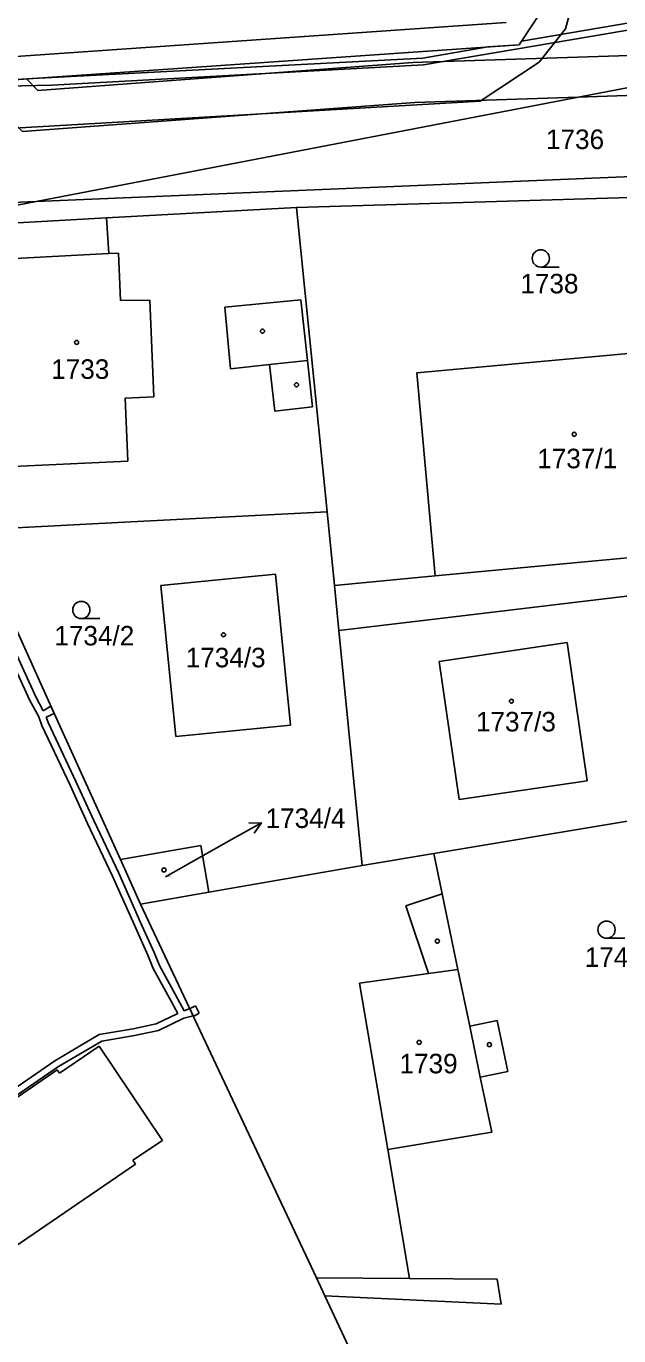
# Model space of a CAD drawing. Extents: x -785744 to -782822, y -1067550 to -1063910.
# Drawn here: x -784397.4 to -784345.9, y -1064640.3 to -1064526.3 of the extents above; entities that cross this region are included whole.
import ezdxf

# ---------------------------------------------------------------- set-up
doc = ezdxf.new("R2010")
doc.units = 0
for name, color, linetype in [('Hranice parcel', 7, 'Continuous'), ('Parcelní čísla', 7, 'Continuous'), ('Pop_ČP_popisy', 7, 'Continuous'), ('Vnitřní kresba', 7, 'Continuous'), ('Věcná břemena k části', 7, 'Continuous'), ('Značky budov', 7, 'Continuous'), ('Značky kultur', 7, 'Continuous')]:
    doc.layers.add(name, color=color, linetype=linetype)

msp = doc.modelspace()

# ---------------------------------------------------------------- linework, layer by layer
at = {"layer": 'Hranice parcel'}
msp.add_line((-784355.67, -1064526.03), (-784403.54, -1064529.35), dxfattribs=at)
for points in [[(-784354.54, -1064527.96), (-784350.93, -1064522.46)], [(-784354.54, -1064527.96), (-784402.71, -1064531.3)], [(-784396.56, -1064541.6), (-784340.66, -1064530.82)], [(-784373.91, -1064542.11), (-784342.03, -1064541.15)], [(-784409.52, -1064544.1), (-784396.56, -1064541.6)], [(-784390.46, -1064543.03), (-784373.91, -1064542.11)], [(-784373.91, -1064542.11), (-784371.26, -1064568.6)], [(-784409.52, -1064544.1), (-784390.46, -1064543.03)], [(-784390.46, -1064543.03), (-784390.24, -1064546.12)], [(-784399.51, -1064546.62), (-784390.24, -1064546.12)], [(-784363.46, -1064556.5), (-784334.9, -1064553.89)], [(-784363.46, -1064556.5), (-784361.85, -1064574.18)], [(-784388.34, -1064569.48), (-784371.26, -1064568.6)], [(-784371.26, -1064568.6), (-784370.63, -1064575)], [(-784398.31, -1064569.99), (-784388.34, -1064569.48)], [(-784402.11, -1064570.41), (-784395.49, -1064585.04)], [(-784385.72, -1064575.01), (-784375.76, -1064574.02)], [(-784375.76, -1064574.02), (-784374.45, -1064587.16)], [(-784370.63, -1064575), (-784361.85, -1064574.18)], [(-784385.72, -1064575.01), (-784384.43, -1064588.15)], [(-784370.63, -1064575), (-784370.24, -1064578.92)], [(-784361.68, -1064577.9), (-784333.08, -1064574.48)], [(-784370.24, -1064578.92), (-784361.68, -1064577.9)], [(-784370.24, -1064578.92), (-784368.2, -1064599.39)], [(-784361.5, -1064581.62), (-784350.38, -1064579.98)], [(-784350.38, -1064579.98), (-784348.64, -1064592.01)], [(-784361.5, -1064581.62), (-784359.76, -1064593.62)], [(-784389.24, -1064598.86), (-784395.49, -1064585.04)], [(-784384.43, -1064588.15), (-784374.45, -1064587.16)], [(-784359.76, -1064593.62), (-784348.64, -1064592.01)], [(-784361.98, -1064598.34), (-784330.53, -1064593.07)], [(-784389.24, -1064598.86), (-784382.24, -1064597.64)], [(-784382.24, -1064597.64), (-784381.54, -1064601.7)], [(-784387.49, -1064602.73), (-784389.24, -1064598.86)], [(-784368.2, -1064599.39), (-784361.98, -1064598.34)], [(-784361.98, -1064598.34), (-784361.26, -1064601.83)], [(-784381.54, -1064601.7), (-784368.2, -1064599.39)], [(-784381.54, -1064601.7), (-784387.49, -1064602.73)], [(-784387.49, -1064602.73), (-784372.19, -1064635.27)], [(-784361.26, -1064601.83), (-784359.88, -1064608.42)], [(-784359.88, -1064608.42), (-784358.85, -1064613.36)], [(-784358.85, -1064613.36), (-784356.46, -1064612.86)], [(-784356.46, -1064612.86), (-784355.53, -1064617.29)], [(-784394.54, -1064617.46), (-784391.08, -1064615.11)], [(-784391.08, -1064615.11), (-784385.59, -1064623.3)], [(-784399.98, -1064620.74), (-784394.74, -1064617.17)], [(-784394.74, -1064617.17), (-784394.54, -1064617.46)], [(-784357.93, -1064617.79), (-784355.53, -1064617.29)], [(-784357.93, -1064617.79), (-784356.94, -1064622.59)], [(-784388.16, -1064625.03), (-784385.59, -1064623.3)], [(-784365.99, -1064624.08), (-784356.94, -1064622.59)], [(-784365.99, -1064624.08), (-784364.09, -1064635.31)], [(-784402.44, -1064635.3), (-784387.93, -1064625.38)], [(-784388.16, -1064625.03), (-784387.93, -1064625.38)], [(-784372.19, -1064635.27), (-784364.09, -1064635.31)], [(-784372.19, -1064635.27), (-784371.46, -1064636.82)], [(-784371.46, -1064636.82), (-784361.99, -1064657.04)]]:
    msp.add_lwpolyline(points, dxfattribs=at)
at = {"layer": 'Pop_ČP_popisy'}
msp.add_line((-784379.58, -1064597.12), (-784376.97, -1064595.65), dxfattribs=at)
for points in [[(-784378.08, -1064595.7), (-784376.97, -1064595.65), (-784377.59, -1064596.57)], [(-784385.31, -1064600.36), (-784379.58, -1064597.12)]]:
    msp.add_lwpolyline(points, dxfattribs=at)
at = {"layer": 'Vnitřní kresba'}
for p, q in [((-784389.22, -1064550.2), (-784389.41, -1064546.08)), ((-784386.68, -1064550.18), (-784389.22, -1064550.2)), ((-784386.33, -1064558.6), (-784386.68, -1064550.18)), ((-784388.83, -1064558.71), (-784386.33, -1064558.6)), ((-784388.58, -1064564.19), (-784388.83, -1064558.71)), ((-784388.58, -1064564.19), (-784398.58, -1064564.66))]:
    msp.add_line(p, q, dxfattribs=at)
for points in [[(-784350.53, -1064526.57), (-784349.22, -1064521.74)], [(-784352.8, -1064529.47), (-784350.53, -1064526.57)], [(-784357.94, -1064532.86), (-784352.8, -1064529.47)], [(-784432.52, -1064537.18), (-784357.94, -1064532.86)], [(-784396.56, -1064541.6), (-784341.98, -1064539.31)], [(-784432.31, -1064543.1), (-784396.56, -1064541.6)], [(-784390.24, -1064546.12), (-784389.41, -1064546.08)], [(-784380.16, -1064550.78), (-784373.54, -1064550.14)], [(-784373.54, -1064550.14), (-784372.96, -1064555.43)], [(-784380.16, -1064550.78), (-784379.66, -1064556.16)], [(-784379.66, -1064556.16), (-784376.26, -1064555.79)], [(-784376.26, -1064555.79), (-784372.96, -1064555.43)], [(-784376.26, -1064555.79), (-784375.82, -1064559.83)], [(-784372.96, -1064555.43), (-784372.53, -1064559.47)], [(-784375.82, -1064559.83), (-784372.53, -1064559.47)], [(-784361.85, -1064574.18), (-784333.34, -1064571.5)], [(-784364.41, -1064602.88), (-784361.26, -1064601.83)], [(-784364.41, -1064602.88), (-784362.44, -1064608.78)], [(-784362.44, -1064608.78), (-784359.88, -1064608.42)], [(-784368.43, -1064609.62), (-784362.44, -1064608.78)], [(-784368.43, -1064609.62), (-784365.99, -1064624.08)], [(-784358.85, -1064613.36), (-784357.93, -1064617.79)], [(-784364.09, -1064635.31), (-784356.47, -1064635.36)], [(-784356.47, -1064635.36), (-784356.11, -1064637.54)], [(-784371.46, -1064636.82), (-784356.11, -1064637.54)]]:
    msp.add_lwpolyline(points, dxfattribs=at)
at = {"layer": 'Věcná břemena k části'}
for points in [[(-784337.81, -1064524.83), (-784354.34, -1064527.65)], [(-784362.87, -1064529.71), (-784337.42, -1064525.38)], [(-784248.61, -1064711.88), (-784252.46, -1064701.12), (-784272.51, -1064654.08), (-784292.9, -1064607.81), (-784311.53, -1064566.54), (-784321.17, -1064548.67), (-784325.85, -1064541.51), (-784329.58, -1064536.3), (-784335.13, -1064528.56), (-784363.8, -1064529.49), (-784396.41, -1064531.93), (-784397.4, -1064530.93)], [(-784357.27, -1064528.15), (-784362.94, -1064529.12)], [(-784354.54, -1064527.96), (-784357.27, -1064528.15)], [(-784354.34, -1064527.65), (-784354.54, -1064527.96)], [(-784362.94, -1064529.12), (-784396.88, -1064530.9)], [(-784395.21, -1064531.48), (-784362.87, -1064529.71)], [(-784396.88, -1064530.9), (-784402.71, -1064531.3)], [(-784397.4, -1064530.93), (-784401.98, -1064531.25), (-784397.75, -1064535.51), (-784363.62, -1064532.97), (-784349.43, -1064532.51), (-784340.13, -1064532.21), (-784336.71, -1064532.1), (-784334.18, -1064535.1), (-784324.17, -1064550.43), (-784314.65, -1064568.1), (-784296.06, -1064609.27), (-784275.73, -1064655.42), (-784255.7, -1064702.4), (-784253.25, -1064709.27)], [(-784409.83, -1064531.8), (-784395.21, -1064531.48)], [(-784396.61, -1064584.69), (-784398.84, -1064579.81)], [(-784399.38, -1064580.07), (-784397.15, -1064584.95)], [(-784397.15, -1064584.95), (-784396.35, -1064586.45)], [(-784395.95, -1064585.92), (-784396.61, -1064584.69)], [(-784395.28, -1064585.5), (-784395.95, -1064585.92)], [(-784394.99, -1064586.15), (-784395.28, -1064585.5)], [(-784396.35, -1064586.45), (-784396.07, -1064587.18)], [(-784395.7, -1064586.47), (-784394.99, -1064586.15)], [(-784395.51, -1064586.94), (-784395.7, -1064586.47)], [(-784396.07, -1064587.18), (-784393.62, -1064592.39)], [(-784393.08, -1064592.13), (-784395.51, -1064586.94)], [(-784393.62, -1064592.39), (-784392.09, -1064595.71)], [(-784391.55, -1064595.45), (-784393.08, -1064592.13)], [(-784392.09, -1064595.71), (-784389.93, -1064600.3)], [(-784389.39, -1064600.04), (-784391.55, -1064595.45)], [(-784389.93, -1064600.3), (-784388.02, -1064604.57)], [(-784387.48, -1064604.33), (-784389.39, -1064600.04)], [(-784388.02, -1064604.57), (-784386.86, -1064607.18)], [(-784386.3, -1064606.94), (-784387.48, -1064604.33)], [(-784386.86, -1064607.18), (-784386.39, -1064608.35)], [(-784385.85, -1064608.09), (-784386.3, -1064606.94)], [(-784386.39, -1064608.35), (-784384.98, -1064610.91)], [(-784384.46, -1064610.63), (-784385.85, -1064608.09)], [(-784383.69, -1064612.03), (-784384.46, -1064610.63)], [(-784384.98, -1064610.91), (-784384.25, -1064612.26)], [(-784383.21, -1064611.83), (-784383.69, -1064612.03)], [(-784383.06, -1064611.77), (-784383.21, -1064611.83)], [(-784383.21, -1064611.83), (-784382.91, -1064612.47)], [(-784382.91, -1064612.47), (-784383.21, -1064611.83)], [(-784382.7, -1064611.59), (-784383.06, -1064611.77)], [(-784382.38, -1064612.24), (-784382.7, -1064611.59)], [(-784384.25, -1064612.26), (-784386.13, -1064613.16)], [(-784385.93, -1064613.74), (-784383.73, -1064612.67)], [(-784383.73, -1064612.67), (-784382.91, -1064612.47)], [(-784382.91, -1064612.47), (-784382.73, -1064612.43)], [(-784382.73, -1064612.43), (-784382.38, -1064612.24)], [(-784391.08, -1064614.08), (-784394.94, -1064616.38)], [(-784388.13, -1064613.59), (-784391.08, -1064614.08)], [(-784390.86, -1064614.66), (-784388.01, -1064614.17)], [(-784386.13, -1064613.16), (-784388.13, -1064613.59)], [(-784388.01, -1064614.17), (-784385.93, -1064613.74)], [(-784394.62, -1064616.88), (-784390.86, -1064614.66)], [(-784394.94, -1064616.38), (-784399.93, -1064619.79)], [(-784399.39, -1064620.15), (-784394.62, -1064616.88)]]:
    msp.add_lwpolyline(points, dxfattribs=at)
at = {"layer": 'Značky budov'}
for centre in [(-784393.05, -1064553.86), (-784376.88, -1064552.88), (-784373.92, -1064557.55), (-784349.76, -1064561.85), (-784380.27, -1064579.3), (-784355.22, -1064585.08), (-784385.45, -1064599.76), (-784361.67, -1064605.96), (-784363.25, -1064614.77), (-784357.14, -1064614.96)]:
    msp.add_circle(centre, 0.175, dxfattribs=at)
at = {"layer": 'Značky kultur'}
for p, q in [((-784352.67, -1064547.3), (-784351.07, -1064547.3)), ((-784392.64, -1064577.89), (-784391.04, -1064577.89)), ((-784346.95, -1064605.71), (-784345.35, -1064605.71))]:
    msp.add_line(p, q, dxfattribs=at)
for centre in [(-784352.67, -1064546.55), (-784392.64, -1064577.14), (-784346.95, -1064604.96)]:
    msp.add_circle(centre, 0.75, dxfattribs=at)

# ---------------------------------------------------------------- texts
at = {"layer": 'Parcelní čísla'}
for s, height, p in [('1736', 1.7, (-784352.22, -1064537.03)), ('1738', 1.7, (-784354.45, -1064549.59)), ('1733', 1.7, (-784395.26, -1064557.03)), ('1737/1', 1.7, (-784352.98, -1064564.81)), ('1734/2', 1.7, (-784394.99, -1064580.23)), ('1734/3', 1.7, (-784383.56, -1064582.13)), ('1737/3', 1.7, (-784358.31, -1064587.71)), ('1734/4', 0.1, (-784385.31, -1064600.36)), ('1741/1', 1.7, (-784348.85, -1064608.2)), ('1739', 1.7, (-784364.96, -1064617.46))]:
    msp.add_text(s, height=height, dxfattribs=at).set_placement(p)
at = {"layer": 'Pop_ČP_popisy'}
msp.add_text('1734/4', height=1.7, dxfattribs=at).set_placement((-784376.61, -1064596.11))

doc.saveas('drawing.dxf')
